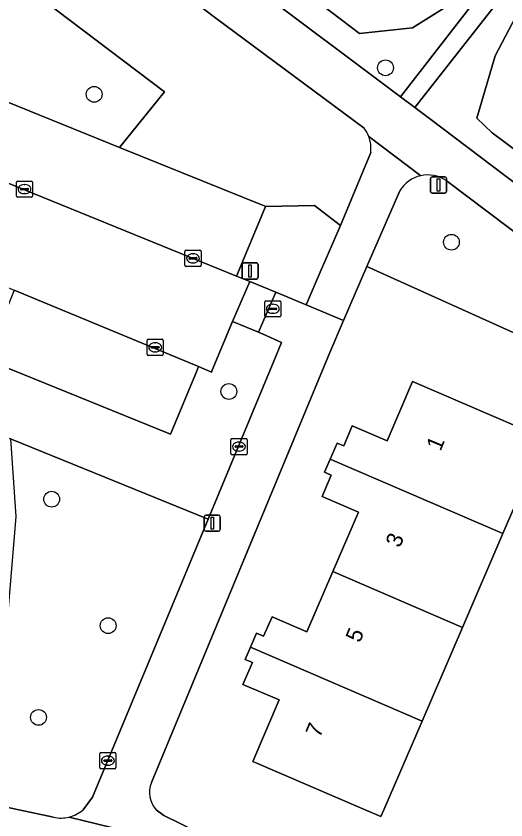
# Model space of a CAD drawing. Extents: x 163683 to 164494, y 382709 to 383872.
# Drawn here: x 164308.9 to 164339.21, y 383499.38 to 383549.14 of the extents above; entities that cross this region are included whole.
import ezdxf

# ---------------------------------------------------------------- set-up
doc = ezdxf.new("R2010")
doc.units = 0
for name, color, linetype in [('IMGEO_Boom', 7, 'Continuous'), ('IMGEO_Erf', 7, 'Continuous'), ('IMGEO_Groenvoorziening', 7, 'Continuous'), ('IMGEO_Kolk', 7, 'Continuous'), ('IMGEO_Lichtmast', 7, 'Continuous'), ('IMGEO_Oever', 7, 'Continuous'), ('IMGEO_Pand', 7, 'Continuous'), ('IMGEO_Pand_nummerreeks', 7, 'Continuous'), ('IMGEO_Parkeervlak_open', 7, 'Continuous'), ('IMGEO_Rijbaan_lokaal_open', 7, 'Continuous'), ('IMGEO_Rioolput', 7, 'Continuous'), ('IMGEO_Voetpad_halfverhard', 7, 'Continuous'), ('IMGEO_Voetpad_open', 7, 'Continuous')]:
    doc.layers.add(name, color=color, linetype=linetype)

msp = doc.modelspace()

# ---------------------------------------------------------------- linework, layer by layer
at = {"layer": 'IMGEO_Boom'}
for centre in [(164331.76, 383545.941), (164313.731, 383544.3), (164335.841, 383535.141), (164322.071, 383525.899), (164311.103, 383519.232), (164314.6, 383511.402), (164310.289, 383505.726)]:
    msp.add_circle(centre, 0.489, dxfattribs=at)
at = {"layer": 'IMGEO_Erf'}
for points in [[(164355.077, 383522.347), (164350.019, 383524.794), (164343.236, 383527.936), (164330.616, 383533.633), (164329.168, 383530.304), (164328.323, 383528.318), (164317.28, 383501.687)], [(164317.572, 383500), (164318.045, 383499.644), (164324.279, 383496.59), (164329.36, 383494.892), (164342.671, 383491.837), (164355.077, 383522.347)]]:
    msp.add_lwpolyline(points, dxfattribs=at)
msp.add_lwpolyline([(164336.526, 383511.3), (164334.025, 383505.498), (164331.656, 383500), (164331.476, 383499.583), (164330.509, 383500), (164323.546, 383503.003), (164325.184, 383506.804), (164322.943, 383507.77), (164323.525, 383509.12), (164323.074, 383509.314), (164323.403, 383510.079), (164323.773, 383510.938), (164324.217, 383510.746), (164324.74, 383511.959), (164326.899, 383511.029), (164328.507, 383514.76), (164330.091, 383518.436), (164327.836, 383519.408), (164328.405, 383520.728), (164327.994, 383520.905), (164328.342, 383521.712), (164328.771, 383522.708), (164329.176, 383522.534), (164329.709, 383523.772), (164331.856, 383522.847), (164333.44, 383526.523), (164341.575, 383523.017), (164339.026, 383517.102)], close=True, dxfattribs=at)
msp.add_arc((164318.749, 383501.073), 1.593, 157.3038, 222.3361, dxfattribs=at)
at = {"layer": 'IMGEO_Groenvoorziening'}
for points in [[(164279.545, 383579.974), (164297.466, 383566.625), (164300.779, 383564.259), (164304.43, 383565.326), (164332.699, 383544.138), (164338.478, 383551.64), (164337.56, 383552.372), (164337.354, 383551.914), (164335.748, 383549.856), (164333.439, 383548.423), (164330.157, 383548.062), (164310.654, 383562.875), (164304.84, 383567.609), (164304.781, 383571.705), (164303.905, 383572.867), (164302.938, 383573.494), (164301.585, 383573.388), (164297.852, 383570.444), (164294.748, 383571.879), (164287.858, 383578.832)], [(164321.182, 383549.066), (164308.261, 383558.894), (164302.166, 383556.495), (164318.078, 383544.443), (164315.297, 383541.012), (164324.245, 383537.385), (164324.342, 383537.346), (164327.363, 383537.409), (164328.985, 383536.181), (164330.847, 383540.696)], [(164338.545, 383546.69), (164340.041, 383549.515), (164340.502, 383550.025), (164339.401, 383550.903), (164333.579, 383543.478), (164334.486, 383542.798), (164356.672, 383526.009), (164391.042, 383500), (164412.58, 383482.489), (164417.197, 383487.905), (164418.001, 383488.849), (164417.007, 383489.677), (164416.853, 383489.44), (164416.29, 383488.678), (164414.571, 383486.355)], [(164330.45, 383542.199), (164321.182, 383549.066)], [(164372.907, 383516.21), (164357.387, 383527.762), (164338.371, 383541.916), (164337.417, 383542.825), (164338.545, 383546.69)], [(164332.643, 383538.326), (164330.616, 383533.633), (164343.236, 383527.936), (164350.019, 383524.794), (164355.077, 383522.347), (164355.734, 383523.71), (164335.51, 383538.966)], [(164320.792, 383517.999), (164308.552, 383522.961), (164308.883, 383518.154), (164307.962, 383506.972), (164306.866, 383500.469), (164309.066, 383500), (164311.223, 383499.541)], [(164313.043, 383500), (164313.628, 383500.795), (164320.792, 383517.999)]]:
    msp.add_lwpolyline(points, dxfattribs=at)
for points in [[(164302.166, 383556.495), (164299.769, 383555.551), (164302.684, 383549.664), (164306.285, 383539.455), (164306.513, 383539.559), (164308.298, 383543.85), (164315.297, 383541.012), (164318.078, 383544.443)], [(164328.985, 383536.181), (164327.363, 383537.409), (164324.342, 383537.346), (164322.606, 383533.186), (164322.55, 383533.051), (164323.366, 383532.712), (164324.967, 383532.053), (164326.851, 383531.26), (164327.726, 383533.282)], [(164324.845, 383527.773), (164325.329, 383528.941), (164324.201, 383529.443), (164323.908, 383529.573), (164322.297, 383530.225), (164321.042, 383527.229), (164320.989, 383527.1), (164320.198, 383527.453), (164320.057, 383527.114), (164318.455, 383523.263), (164307.054, 383527.885), (164307.137, 383528.092), (164304.611, 383529.179), (164305.113, 383524.356), (164308.552, 383522.961), (164320.792, 383517.999)]]:
    msp.add_lwpolyline(points, close=True, dxfattribs=at)
for centre, radius, start, end in [((164328.746, 383540.942), 2.118, 20.6925, 36.418), ((164328.758, 383540.948), 2.105, 353.1229, 20.6445), ((164334.385, 383537.273), 2.035, 102.6193, 148.8396), ((164334.382, 383537.273), 2.034, 56.3169, 102.5407), ((164311.668, 383501.624), 2.128, 284.0929, 310.2607), ((164311.663, 383501.65), 2.154, 258.2129, 284.0477)]:
    msp.add_arc(centre, radius, start, end, dxfattribs=at)
at = {"layer": 'IMGEO_Kolk'}
for p, q in [((164308.997, 383538.928), (164309.849, 383538.928)), ((164308.922, 383538.002), (164308.922, 383538.854)), ((164309.181, 383538.422), (164309.181, 383538.434)), ((164309.224, 383538.471), (164309.622, 383538.471)), ((164309.41, 383538.708), (164309.435, 383538.708)), ((164309.665, 383538.434), (164309.665, 383538.422)), ((164309.923, 383538.854), (164309.923, 383538.002)), ((164309.849, 383537.928), (164308.997, 383537.928)), ((164309.619, 383538.385), (164309.221, 383538.385)), ((164309.433, 383538.148), (164309.408, 383538.148)), ((164319.349, 383533.719), (164319.349, 383534.571)), ((164319.424, 383534.645), (164320.276, 383534.645)), ((164320.35, 383534.571), (164320.35, 383533.719)), ((164319.608, 383534.139), (164319.608, 383534.151)), ((164320.046, 383534.102), (164319.648, 383534.102)), ((164319.651, 383534.188), (164320.049, 383534.188)), ((164319.837, 383534.425), (164319.862, 383534.425)), ((164320.092, 383534.151), (164320.092, 383534.139)), ((164320.276, 383533.645), (164319.424, 383533.645)), ((164319.86, 383533.865), (164319.835, 383533.865)), ((164317.009, 383528.21), (164317.009, 383529.062)), ((164317.084, 383529.136), (164317.936, 383529.136)), ((164318.01, 383529.062), (164318.01, 383528.21)), ((164317.268, 383528.63), (164317.268, 383528.642)), ((164317.706, 383528.593), (164317.308, 383528.593)), ((164317.311, 383528.679), (164317.709, 383528.679)), ((164317.497, 383528.916), (164317.522, 383528.916)), ((164317.752, 383528.642), (164317.752, 383528.63)), ((164317.936, 383528.136), (164317.084, 383528.136)), ((164317.52, 383528.356), (164317.495, 383528.356)), ((164322.269, 383522.989), (164323.121, 383522.989)), ((164322.194, 383522.063), (164322.194, 383522.915)), ((164322.453, 383522.483), (164322.453, 383522.495)), ((164322.496, 383522.532), (164322.894, 383522.532)), ((164322.682, 383522.769), (164322.707, 383522.769)), ((164322.937, 383522.495), (164322.937, 383522.483)), ((164323.195, 383522.915), (164323.195, 383522.063)), ((164323.121, 383521.989), (164322.269, 383521.989)), ((164322.891, 383522.446), (164322.493, 383522.446)), ((164322.705, 383522.209), (164322.68, 383522.209)), ((164314.081, 383502.622), (164314.081, 383503.474)), ((164314.156, 383503.548), (164315.008, 383503.548)), ((164314.383, 383503.091), (164314.781, 383503.091)), ((164314.569, 383503.328), (164314.594, 383503.328)), ((164315.082, 383503.474), (164315.082, 383502.622)), ((164314.34, 383503.042), (164314.34, 383503.054)), ((164314.778, 383503.005), (164314.38, 383503.005)), ((164314.592, 383502.768), (164314.567, 383502.768)), ((164314.824, 383503.054), (164314.824, 383503.042)), ((164315.008, 383502.548), (164314.156, 383502.548))]:
    msp.add_line(p, q, dxfattribs=at)
for points in [[(164308.997, 383538.928), (164309.849, 383538.928)], [(164308.922, 383538.002), (164308.922, 383538.854)], [(164309.923, 383538.854), (164309.923, 383538.002)], [(164309.849, 383537.928), (164308.997, 383537.928)], [(164319.349, 383533.719), (164319.349, 383534.571)], [(164319.424, 383534.645), (164320.276, 383534.645)], [(164320.35, 383534.571), (164320.35, 383533.719)], [(164320.276, 383533.645), (164319.424, 383533.645)], [(164317.009, 383528.21), (164317.009, 383529.062)], [(164317.084, 383529.136), (164317.936, 383529.136)], [(164318.01, 383529.062), (164318.01, 383528.21)], [(164317.936, 383528.136), (164317.084, 383528.136)], [(164322.269, 383522.989), (164323.121, 383522.989)], [(164322.194, 383522.063), (164322.194, 383522.915)], [(164323.195, 383522.915), (164323.195, 383522.063)], [(164323.121, 383521.989), (164322.269, 383521.989)], [(164314.081, 383502.622), (164314.081, 383503.474)], [(164314.156, 383503.548), (164315.008, 383503.548)], [(164315.082, 383503.474), (164315.082, 383502.622)], [(164315.008, 383502.548), (164314.156, 383502.548)]]:
    msp.add_lwpolyline(points, dxfattribs=at)
for centre, radius, start, end in [((164308.999, 383538.852), 0.0765, 91.552, 178.448), ((164308.999, 383538.852), 0.0765, 91.552, 178.448), ((164309.847, 383538.852), 0.0765, 1.552, 88.448), ((164309.847, 383538.852), 0.0765, 1.552, 88.448), ((164309.221, 383538.431), 0.0403, 85.8775, 175.7526), ((164309.218, 383538.421), 0.0366, 178.938, 274.7102), ((164309.622, 383538.428), 0.043, 264.8664, 352.4533), ((164309.626, 383538.433), 0.0386, 1.7309, 96.639), ((164308.999, 383538.004), 0.0765, 181.552, 268.448), ((164308.999, 383538.004), 0.0765, 181.552, 268.448), ((164309.847, 383538.004), 0.0765, 271.552, 358.448), ((164309.847, 383538.004), 0.0765, 271.552, 358.448), ((164319.426, 383534.569), 0.0765, 91.552, 178.448), ((164319.426, 383534.569), 0.0765, 91.552, 178.448), ((164320.274, 383534.569), 0.0765, 1.552, 88.448), ((164320.274, 383534.569), 0.0765, 1.552, 88.448), ((164319.648, 383534.148), 0.0403, 85.8775, 175.7526), ((164319.645, 383534.138), 0.0366, 178.938, 274.7102), ((164320.049, 383534.145), 0.043, 264.8664, 352.4533), ((164320.053, 383534.15), 0.0386, 1.7309, 96.639), ((164319.426, 383533.721), 0.0765, 181.552, 268.448), ((164319.426, 383533.721), 0.0765, 181.552, 268.448), ((164320.274, 383533.721), 0.0765, 271.552, 358.448), ((164320.274, 383533.721), 0.0765, 271.552, 358.448), ((164317.086, 383529.06), 0.0765, 91.552, 178.448), ((164317.086, 383529.06), 0.0765, 91.552, 178.448), ((164317.934, 383529.06), 0.0765, 1.552, 88.448), ((164317.934, 383529.06), 0.0765, 1.552, 88.448), ((164317.308, 383528.639), 0.0403, 85.8775, 175.7526), ((164317.305, 383528.629), 0.0366, 178.938, 274.7102), ((164317.709, 383528.636), 0.043, 264.8664, 352.4533), ((164317.713, 383528.641), 0.0386, 1.7309, 96.639), ((164317.086, 383528.212), 0.0765, 181.552, 268.448), ((164317.086, 383528.212), 0.0765, 181.552, 268.448), ((164317.934, 383528.212), 0.0765, 271.552, 358.448), ((164317.934, 383528.212), 0.0765, 271.552, 358.448), ((164322.271, 383522.913), 0.0765, 91.552, 178.448), ((164322.271, 383522.913), 0.0765, 91.552, 178.448), ((164323.119, 383522.913), 0.0765, 1.552, 88.448), ((164323.119, 383522.913), 0.0765, 1.552, 88.448), ((164322.493, 383522.492), 0.0403, 85.8775, 175.7526), ((164322.898, 383522.494), 0.0386, 1.7309, 96.639), ((164322.271, 383522.065), 0.0765, 181.552, 268.448), ((164322.271, 383522.065), 0.0765, 181.552, 268.448), ((164322.49, 383522.482), 0.0366, 178.938, 274.7102), ((164322.894, 383522.489), 0.043, 264.8664, 352.4533), ((164323.119, 383522.065), 0.0765, 271.552, 358.448), ((164323.119, 383522.065), 0.0765, 271.552, 358.448), ((164314.158, 383503.472), 0.0765, 91.552, 178.448), ((164314.158, 383503.472), 0.0765, 91.552, 178.448), ((164314.38, 383503.051), 0.0403, 85.8775, 175.7526), ((164314.785, 383503.053), 0.0386, 1.7309, 96.639), ((164315.006, 383503.472), 0.0765, 1.552, 88.448), ((164315.006, 383503.472), 0.0765, 1.552, 88.448), ((164314.158, 383502.624), 0.0765, 181.552, 268.448), ((164314.158, 383502.624), 0.0765, 181.552, 268.448), ((164314.377, 383503.041), 0.0366, 178.938, 274.7102), ((164314.781, 383503.048), 0.043, 264.8664, 352.4533), ((164315.006, 383502.624), 0.0765, 271.552, 358.448), ((164315.006, 383502.624), 0.0765, 271.552, 358.448)]:
    msp.add_arc(centre, radius, start, end, dxfattribs=at)
for centre, major_axis, ratio, start_param, end_param in [((164309.409, 383538.428), (-0.387, 0.002), 0.722429, 4.712389, 7.853982), ((164309.434, 383538.428), (-0.39, 0.002), 0.717154, 1.570796, 4.712389), ((164319.836, 383534.145), (-0.387, 0.002), 0.722429, 4.712389, 7.853982), ((164319.861, 383534.145), (-0.39, 0.002), 0.717154, 1.570796, 4.712389), ((164317.496, 383528.636), (-0.387, 0.002), 0.722429, 4.712389, 7.853982), ((164317.521, 383528.636), (-0.39, 0.002), 0.717154, 1.570796, 4.712389), ((164322.681, 383522.489), (-0.387, 0.002), 0.722429, 4.712389, 7.853982), ((164322.706, 383522.489), (-0.39, 0.002), 0.717154, 1.570796, 4.712389), ((164314.568, 383503.048), (-0.387, 0.002), 0.722429, 4.712389, 7.853982), ((164314.593, 383503.048), (-0.39, 0.002), 0.717154, 1.570796, 4.712389)]:
    msp.add_ellipse(centre, major_axis=major_axis, ratio=ratio, start_param=start_param, end_param=end_param, dxfattribs=at)
at = {"layer": 'IMGEO_Lichtmast'}
for p, q in [((164334.547, 383538.285), (164334.547, 383539.085)), ((164334.547, 383539.085), (164334.547, 383538.285)), ((164334.647, 383539.185), (164335.437, 383539.185)), ((164335.437, 383539.185), (164334.647, 383539.185)), ((164335.537, 383539.085), (164335.537, 383538.285)), ((164335.537, 383538.285), (164335.537, 383539.085)), ((164335.437, 383538.185), (164334.647, 383538.185)), ((164334.647, 383538.185), (164335.437, 383538.185)), ((164322.886, 383532.962), (164322.886, 383533.762)), ((164322.886, 383533.762), (164322.886, 383532.962)), ((164322.986, 383533.862), (164323.776, 383533.862)), ((164323.776, 383533.862), (164322.986, 383533.862)), ((164323.876, 383533.762), (164323.876, 383532.962)), ((164323.876, 383532.962), (164323.876, 383533.762)), ((164323.776, 383532.862), (164322.986, 383532.862)), ((164322.986, 383532.862), (164323.776, 383532.862)), ((164320.548, 383517.352), (164320.548, 383518.152)), ((164320.548, 383518.152), (164320.548, 383517.352)), ((164320.648, 383518.252), (164321.438, 383518.252)), ((164321.438, 383518.252), (164320.648, 383518.252)), ((164321.538, 383518.152), (164321.538, 383517.352)), ((164321.538, 383517.352), (164321.538, 383518.152)), ((164321.438, 383517.252), (164320.648, 383517.252)), ((164320.648, 383517.252), (164321.438, 383517.252))]:
    msp.add_line(p, q, dxfattribs=at)
for points in [[(164334.967, 383539.06), (164335.117, 383539.06), (164335.117, 383538.31), (164334.967, 383538.31), (164334.967, 383539.06)], [(164323.306, 383533.737), (164323.456, 383533.737), (164323.456, 383532.987), (164323.306, 383532.987), (164323.306, 383533.737)], [(164320.968, 383518.127), (164321.118, 383518.127), (164321.118, 383517.377), (164320.968, 383517.377), (164320.968, 383518.127)]]:
    msp.add_lwpolyline(points, dxfattribs=at)
for centre, start, end in [((164334.647, 383539.085), 90, 180), ((164334.647, 383539.085), 90, 180), ((164335.437, 383539.085), 0, 90), ((164335.437, 383539.085), 360, 90), ((164334.647, 383538.285), 180, 270), ((164334.647, 383538.285), 180, 270), ((164335.437, 383538.285), 270, 0), ((164335.437, 383538.285), 270, 0), ((164322.986, 383533.762), 90, 180), ((164322.986, 383533.762), 90, 180), ((164323.776, 383533.762), 0, 90), ((164323.776, 383533.762), 360, 90), ((164322.986, 383532.962), 180, 270), ((164322.986, 383532.962), 180, 270), ((164323.776, 383532.962), 270, 0), ((164323.776, 383532.962), 270, 0), ((164320.648, 383518.152), 90, 180), ((164320.648, 383518.152), 90, 180), ((164321.438, 383518.152), 0, 90), ((164321.438, 383518.152), 360, 90), ((164320.648, 383517.352), 180, 270), ((164320.648, 383517.352), 180, 270), ((164321.438, 383517.352), 270, 0), ((164321.438, 383517.352), 270, 0)]:
    msp.add_arc(centre, 0.1, start, end, dxfattribs=at)
at = {"layer": 'IMGEO_Oever'}
for points in [[(164287.858, 383578.832), (164294.748, 383571.879), (164297.852, 383570.444), (164301.585, 383573.388), (164302.938, 383573.494), (164303.905, 383572.867), (164304.781, 383571.705), (164304.84, 383567.609), (164310.654, 383562.875), (164330.157, 383548.062), (164333.439, 383548.423), (164335.748, 383549.856), (164337.354, 383551.914), (164337.56, 383552.372), (164337.744, 383552.779), (164338.14, 383554.352), (164338.056, 383556.098), (164337.618, 383557.631), (164336.697, 383559.143), (164333.432, 383562.136), (164333.362, 383562.188), (164297.287, 383589.051)], [(164348.591, 383550.503), (164346.378, 383551.722), (164344.67, 383552.147), (164342.129, 383551.822), (164340.876, 383550.437), (164340.502, 383550.025), (164340.041, 383549.515), (164338.545, 383546.69), (164337.417, 383542.825), (164338.371, 383541.916), (164357.387, 383527.762), (164372.907, 383516.21)]]:
    msp.add_lwpolyline(points, dxfattribs=at)
at = {"layer": 'IMGEO_Pand'}
for points in [[(164328.342, 383521.712), (164339.026, 383517.102), (164341.575, 383523.017), (164333.44, 383526.523), (164331.856, 383522.847), (164329.709, 383523.772), (164329.176, 383522.534), (164328.771, 383522.708)], [(164328.507, 383514.76), (164336.526, 383511.3), (164339.026, 383517.102), (164328.342, 383521.712), (164327.994, 383520.905), (164328.405, 383520.728), (164327.836, 383519.408), (164330.091, 383518.436)], [(164328.507, 383514.76), (164326.899, 383511.029), (164324.74, 383511.959), (164324.217, 383510.746), (164323.773, 383510.938), (164323.403, 383510.079), (164334.025, 383505.498), (164336.526, 383511.3)], [(164334.025, 383505.498), (164323.403, 383510.079), (164323.074, 383509.314), (164323.525, 383509.12), (164322.943, 383507.77), (164325.184, 383506.804), (164323.546, 383503.003), (164330.509, 383500), (164331.476, 383499.583), (164331.656, 383500)]]:
    msp.add_lwpolyline(points, close=True, dxfattribs=at)
at = {"layer": 'IMGEO_Parkeervlak_open'}
for points in [[(164315.297, 383541.012), (164308.298, 383543.85), (164306.513, 383539.559), (164322.55, 383533.051), (164322.606, 383533.186), (164324.342, 383537.346), (164324.245, 383537.385)], [(164307.137, 383528.092), (164307.054, 383527.885), (164318.455, 383523.263), (164320.057, 383527.114), (164320.198, 383527.453), (164308.773, 383532.179)]]:
    msp.add_lwpolyline(points, close=True, dxfattribs=at)
at = {"layer": 'IMGEO_Rijbaan_lokaal_open'}
msp.add_lwpolyline([(164306.513, 383539.559), (164306.285, 383539.455), (164302.99, 383537.946), (164301.213, 383537.247), (164300.793, 383537.003), (164302.009, 383530.435), (164307.007, 383532.979), (164307.272, 383532.799), (164308.773, 383532.179), (164320.198, 383527.453), (164320.989, 383527.1), (164321.042, 383527.229), (164322.297, 383530.225), (164323.366, 383532.712), (164322.55, 383533.051)], close=True, dxfattribs=at)
at = {"layer": 'IMGEO_Rioolput'}
for p, q in [((164324.288, 383530.594), (164324.288, 383531.446)), ((164324.363, 383531.52), (164325.215, 383531.52)), ((164325.289, 383531.446), (164325.289, 383530.594)), ((164324.547, 383531.014), (164324.547, 383531.026)), ((164324.985, 383530.977), (164324.587, 383530.977)), ((164324.59, 383531.063), (164324.988, 383531.063)), ((164324.776, 383531.3), (164324.801, 383531.3)), ((164325.031, 383531.026), (164325.031, 383531.014)), ((164325.215, 383530.52), (164324.363, 383530.52)), ((164324.799, 383530.74), (164324.774, 383530.74))]:
    msp.add_line(p, q, dxfattribs=at)
for points in [[(164324.288, 383530.594), (164324.288, 383531.446)], [(164324.363, 383531.52), (164325.215, 383531.52)], [(164325.289, 383531.446), (164325.289, 383530.594)], [(164325.215, 383530.52), (164324.363, 383530.52)]]:
    msp.add_lwpolyline(points, dxfattribs=at)
for centre, radius, start, end in [((164324.365, 383531.444), 0.0765, 91.552, 178.448), ((164324.365, 383531.444), 0.0765, 91.552, 178.448), ((164325.213, 383531.444), 0.0765, 1.552, 88.448), ((164325.213, 383531.444), 0.0765, 1.552, 88.448), ((164324.587, 383531.023), 0.0403, 85.8775, 175.7526), ((164324.584, 383531.013), 0.0366, 178.938, 274.7102), ((164324.988, 383531.02), 0.043, 264.8664, 352.4533), ((164324.992, 383531.025), 0.0386, 1.7309, 96.639), ((164324.365, 383530.596), 0.0765, 181.552, 268.448), ((164324.365, 383530.596), 0.0765, 181.552, 268.448), ((164325.213, 383530.596), 0.0765, 271.552, 358.448), ((164325.213, 383530.596), 0.0765, 271.552, 358.448)]:
    msp.add_arc(centre, radius, start, end, dxfattribs=at)
for centre, major_axis, ratio, start_param, end_param in [((164324.775, 383531.02), (-0.387, 0.002), 0.722429, 4.712389, 7.853982), ((164324.8, 383531.02), (-0.39, 0.002), 0.717154, 1.570796, 4.712389)]:
    msp.add_ellipse(centre, major_axis=major_axis, ratio=ratio, start_param=start_param, end_param=end_param, dxfattribs=at)
at = {"layer": 'IMGEO_Voetpad_halfverhard'}
for points in [[(164413.534, 383481.714), (164412.58, 383482.489), (164391.042, 383500), (164356.672, 383526.009), (164334.486, 383542.798), (164333.579, 383543.478), (164332.699, 383544.138), (164304.43, 383565.326), (164300.779, 383564.259), (164299.212, 383563.801), (164290.899, 383560.55), (164292.353, 383558.328), (164302.894, 383562.477)], [(164304.03, 383562.149), (164308.261, 383558.894), (164321.182, 383549.066), (164330.45, 383542.199)], [(164333.94, 383539.259), (164330.727, 383541.69)], [(164330.727, 383541.69), (164333.94, 383539.259)], [(164330.847, 383540.696), (164328.985, 383536.181), (164327.726, 383533.282), (164326.851, 383531.26), (164329.168, 383530.304), (164330.616, 383533.633), (164332.643, 383538.326)], [(164335.51, 383538.966), (164355.734, 383523.71), (164356.75, 383522.944), (164357.765, 383522.179), (164387.165, 383500), (164412.604, 383479.328), (164458.443, 383442.095), (164468.124, 383434.212)]]:
    msp.add_lwpolyline(points, dxfattribs=at)
msp.add_lwpolyline([(164338.766, 383552.014), (164338.478, 383551.64), (164332.699, 383544.138), (164333.579, 383543.478), (164339.401, 383550.903), (164339.715, 383551.305), (164343.504, 383556.137), (164342.526, 383556.894)], close=True, dxfattribs=at)
for centre, radius, start, end in [((164328.746, 383540.942), 2.118, 20.6925, 36.418), ((164328.758, 383540.948), 2.105, 353.1229, 20.6445), ((164334.385, 383537.273), 2.035, 102.6193, 148.8396), ((164334.382, 383537.273), 2.034, 56.3169, 102.5407)]:
    msp.add_arc(centre, radius, start, end, dxfattribs=at)
at = {"layer": 'IMGEO_Voetpad_open'}
msp.add_lwpolyline([(164322.297, 383530.225), (164323.908, 383529.573), (164324.967, 383532.053), (164323.366, 383532.712)], close=True, dxfattribs=at)
for points in [[(164328.323, 383528.318), (164329.168, 383530.304), (164326.851, 383531.26), (164324.967, 383532.053), (164323.908, 383529.573), (164324.201, 383529.443), (164325.329, 383528.941), (164324.845, 383527.773), (164320.792, 383517.999), (164313.628, 383500.795), (164313.043, 383500)], [(164317.28, 383501.687), (164328.323, 383528.318)], [(164311.223, 383499.541), (164309.066, 383500), (164306.866, 383500.469), (164305.516, 383500.739)], [(164312.186, 383499.56), (164324.279, 383496.59), (164318.045, 383499.644), (164317.572, 383500)], [(164306.011, 383496.812), (164341.885, 383488.813), (164342.671, 383491.837), (164329.36, 383494.892), (164324.279, 383496.59), (164312.186, 383499.56)]]:
    msp.add_lwpolyline(points, dxfattribs=at)
for centre, radius, start, end in [((164318.749, 383501.073), 1.593, 157.3038, 222.3361), ((164311.668, 383501.624), 2.128, 284.0929, 310.2607), ((164311.663, 383501.65), 2.154, 258.2129, 284.0477)]:
    msp.add_arc(centre, radius, start, end, dxfattribs=at)

# ---------------------------------------------------------------- texts
at = {"layer": 'IMGEO_Pand_nummerreeks'}
for s, p in [('1', (164335.164, 383522.163)), ('3', (164332.646, 383516.178)), ('5', (164330.172, 383510.298)), ('7', (164327.699, 383504.418))]:
    msp.add_text(s, height=1, rotation=67.185, dxfattribs=at).set_placement(p)

doc.saveas('drawing.dxf')
